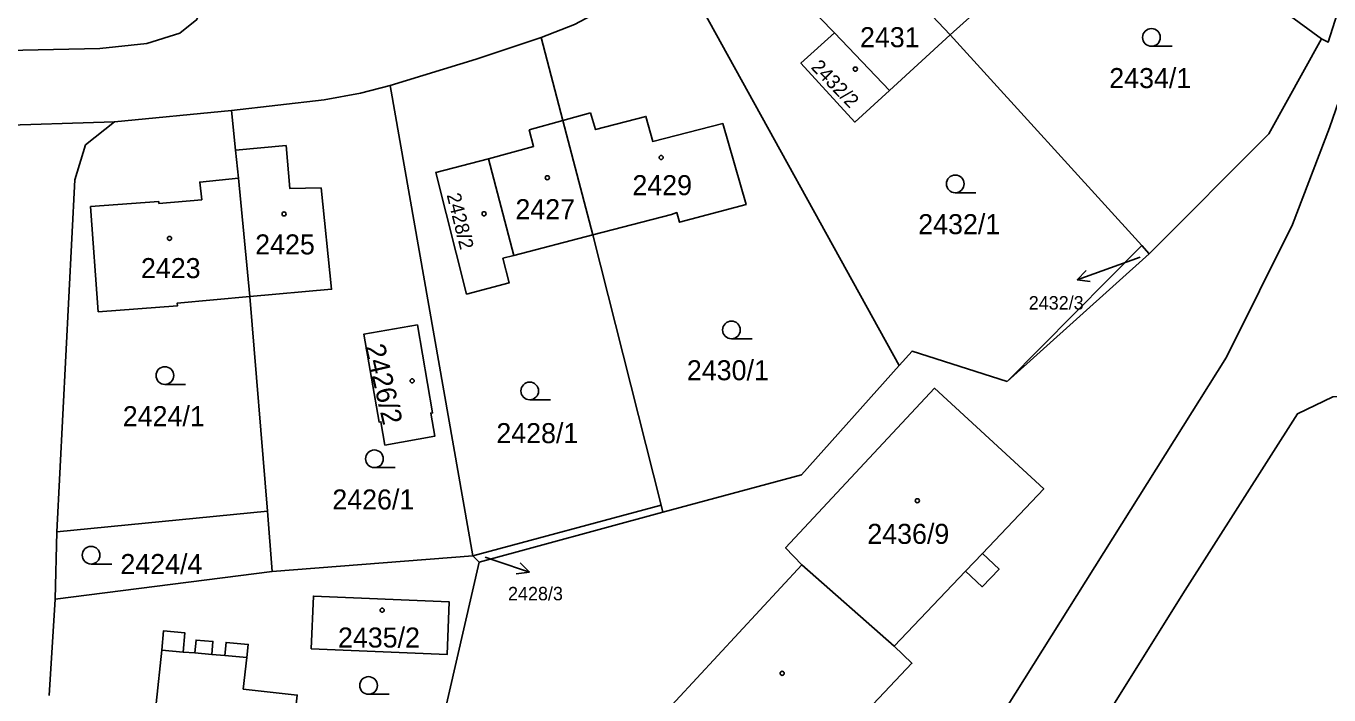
# Model space of a CAD drawing. Extents: x -869103 to -863415, y -1015889 to -1012477.
# Drawn here: x -865985.1 to -865874.6, y -1015005.7 to -1014949 of the extents above; entities that cross this region are included whole.
import ezdxf

# ---------------------------------------------------------------- set-up
doc = ezdxf.new("R2010")
doc.units = 0
for name, color, linetype in [('Hranice parcel', 7, 'Continuous'), ('Parcelní čísla', 7, 'Continuous'), ('Pop  PČ popisy', 7, 'Continuous'), ('Vnitřní kresba', 7, 'Continuous'), ('Značky budov', 7, 'Continuous'), ('Značky kultur', 7, 'Continuous')]:
    doc.layers.add(name, color=color, linetype=linetype)

msp = doc.modelspace()

# ---------------------------------------------------------------- linework, layer by layer
at = {"layer": 'Hranice parcel'}
for p, q in [((-865906.68, -1014949.7), (-865913.62, -1014942.37)), ((-865911.01, -1014977.78), (-865930.15, -1014943.08)), ((-865901.6, -1014945.08), (-865906.68, -1014949.7)), ((-865917.74, -1014948.26), (-865916.51, -1014949.55)), ((-865939.54, -1014956.98), (-865941.37, -1014949.93)), ((-865911.85, -1014954.44), (-865916.51, -1014949.55)), ((-865911.85, -1014954.44), (-865906.68, -1014949.7)), ((-865906.68, -1014949.7), (-865890.44, -1014967.6)), ((-865947.18, -1014993.94), (-865954.19, -1014954.02)), ((-865977.55, -1014957.1), (-865967.64, -1014956.13)), ((-865967.29, -1014959.49), (-865967.64, -1014956.13)), ((-865937.19, -1014956.34), (-865939.54, -1014956.98)), ((-865939.54, -1014956.98), (-865942.41, -1014957.77)), ((-865937.01, -1014966.69), (-865939.54, -1014956.98)), ((-865963, -1014959.11), (-865967.29, -1014959.49)), ((-865967.05, -1014961.87), (-865967.29, -1014959.49)), ((-865943.7, -1014968.43), (-865945.84, -1014960.23)), ((-865982.45, -1014991.89), (-865980.92, -1014962.02)), ((-865966.09, -1014971.93), (-865967.05, -1014961.87)), ((-865937.01, -1014966.69), (-865930.32, -1014964.95)), ((-865943.7, -1014968.43), (-865937.01, -1014966.69)), ((-865931.2, -1014989.64), (-865937.01, -1014966.69)), ((-865901.87, -1014979.13), (-865890.44, -1014967.6)), ((-865890.44, -1014967.6), (-865889.82, -1014968.29)), ((-865901.87, -1014979.13), (-865889.82, -1014968.29)), ((-865964.58, -1014990.14), (-865966.09, -1014971.93)), ((-865947.18, -1014993.94), (-865931.2, -1014989.64)), ((-865931.05, -1014990.22), (-865931.2, -1014989.64)), ((-865964.58, -1014990.14), (-865982.45, -1014991.89)), ((-865964.18, -1014995.27), (-865964.58, -1014990.14)), ((-865946.65, -1014994.48), (-865931.05, -1014990.22)), ((-865982.45, -1014991.89), (-865982.6, -1014997.62)), ((-865964.18, -1014995.27), (-865947.18, -1014993.94)), ((-865947.18, -1014993.94), (-865946.65, -1014994.48)), ((-865982.6, -1014997.62), (-865964.18, -1014995.27)), ((-865951.5, -1015015.65), (-865946.65, -1014994.48)), ((-865911.43, -1015001.6), (-865919.26, -1014994.71)), ((-865983.1, -1015005.8), (-865982.6, -1014997.62))]:
    msp.add_line(p, q, dxfattribs=at)
for points in [[(-865910.03, -1015019.74), (-865883.26, -1014977.06), (-865877.67, -1014965.8), (-865874.51, -1014957.6), (-865869.78, -1014943.82), (-865868.41, -1014937.89), (-865867.05, -1014924.5), (-865866.9, -1014916.02), (-865867.84, -1014900.13), (-865869.01, -1014893.91), (-865870.96, -1014884.88), (-865873.39, -1014876.51), (-865875.77, -1014869.87), (-865877.14, -1014866.5), (-865879.9, -1014861.42), (-865883.88, -1014854.85), (-865897.57, -1014835.31)], [(-865875.2, -1014950.06), (-865874.63, -1014950.32), (-865872.33, -1014943.01), (-865871.32, -1014938.75), (-865870.57, -1014934.44), (-865869.99, -1014930.13), (-865869.62, -1014925.8)], [(-865875.2, -1014950.06), (-865886.13, -1014942), (-865896.46, -1014934.8)], [(-865941.37, -1014949.93), (-865938.55, -1014948.84), (-865935.72, -1014947.32), (-865933.1, -1014945.62), (-865930.15, -1014943.08)], [(-865970.07, -1014946.72), (-865970.58, -1014948.4), (-865972.03, -1014949.58)], [(-865972.03, -1014949.58), (-865974.81, -1014950.44), (-865978.81, -1014950.87), (-865993.23, -1014951.18)], [(-865954.19, -1014954.02), (-865946.9, -1014951.77), (-865941.37, -1014949.93)], [(-865916.51, -1014949.55), (-865919.35, -1014952.12), (-865914.77, -1014957.12), (-865911.85, -1014954.44)], [(-865889.82, -1014968.29), (-865879.68, -1014958.11), (-865875.2, -1014950.06)], [(-865967.64, -1014956.13), (-865959.79, -1014955.22), (-865956.7, -1014954.65), (-865954.19, -1014954.02)], [(-865930.32, -1014964.95), (-865929.88, -1014964.8), (-865929.66, -1014965.62), (-865924, -1014964.1), (-865925.98, -1014957.24), (-865931.92, -1014958.76), (-865932.49, -1014956.64), (-865936.77, -1014957.75), (-865937.19, -1014956.34)], [(-865988.4, -1014957.43), (-865988.25, -1014957.43), (-865977.55, -1014957.1)], [(-865980.92, -1014962.02), (-865980.03, -1014959.06), (-865977.55, -1014957.1)], [(-865942.41, -1014957.77), (-865942.02, -1014959.19), (-865945.84, -1014960.23)], [(-865960.04, -1014962.71), (-865962.69, -1014962.76), (-865963, -1014959.11)], [(-865945.84, -1014960.23), (-865950.32, -1014961.4), (-865947.71, -1014971.71), (-865944.08, -1014970.76), (-865944.62, -1014968.67), (-865943.7, -1014968.43)], [(-865967.05, -1014961.87), (-865970.33, -1014962.21), (-865970.17, -1014963.71), (-865973.79, -1014964.04)], [(-865966.09, -1014971.93), (-865959.15, -1014971.31), (-865960.04, -1014962.71)], [(-865973.79, -1014964.04), (-865973.81, -1014963.86), (-865979.59, -1014964.28)], [(-865979.59, -1014964.28), (-865978.94, -1014973.21), (-865972.23, -1014972.72), (-865972.24, -1014972.48), (-865966.09, -1014971.93)], [(-865951.88, -1014974.33), (-865950.59, -1014981.8), (-865950.74, -1014981.82), (-865950.4, -1014983.79), (-865954.63, -1014984.53), (-865954.97, -1014982.55), (-865955.12, -1014982.58), (-865956.41, -1014975.11), (-865951.88, -1014974.33)], [(-865911.01, -1014977.78), (-865909.92, -1014976.56), (-865901.87, -1014979.13)], [(-865931.05, -1014990.22), (-865919.29, -1014987.07), (-865911.01, -1014977.78)], [(-865911.43, -1015001.6), (-865905.38, -1014995.23), (-865903.99, -1014996.56), (-865902.54, -1014995.08), (-865903.96, -1014993.73), (-865898.76, -1014988.26), (-865908.02, -1014979.71), (-865920.65, -1014993.26), (-865919.26, -1014994.71)], [(-865971.72, -1015117.97), (-865973.57, -1015115.7), (-865974.62, -1015112.95), (-865975.08, -1015111.02), (-865975.11, -1015108.29), (-865974.27, -1015104.76), (-865971.5, -1015100.08), (-865970.06, -1015098.58), (-865965.89, -1015095.31), (-865946.24, -1015076.98), (-865941.35, -1015071.9), (-865936.6, -1015070.25), (-865921.55, -1015052.93), (-865914.85, -1015043.74), (-865904.8, -1015029.92), (-865904.6, -1015025.44), (-865886.97, -1014997.17), (-865877.25, -1014981.89), (-865874.24, -1014980.43), (-865871.15, -1014980.27), (-865869.69, -1014980.61), (-865868.24, -1014981.25)], [(-865919.26, -1014994.71), (-865931.73, -1015008.16), (-865930.23, -1015009.55)], [(-865960.88, -1015001.82), (-865949.36, -1015002.32), (-865949.17, -1014997.84), (-865960.69, -1014997.35), (-865960.88, -1015001.82)], [(-865973.55, -1015001.94), (-865973.41, -1015000.31), (-865971.59, -1015000.48), (-865971.73, -1015002.1), (-865970.74, -1015002.18), (-865970.64, -1015001.08), (-865969.22, -1015001.2), (-865969.31, -1015002.3), (-865968.2, -1015002.4), (-865968.1, -1015001.29), (-865966.22, -1015001.46), (-865966.35, -1015002.56), (-865966.65, -1015005.24), (-865962.06, -1015005.76), (-865963, -1015014.01)], [(-865972.55, -1015013.08), (-865971.82, -1015006.72), (-865974.02, -1015006.47), (-865973.55, -1015001.94)], [(-865922.55, -1015016.38), (-865916.53, -1015010.02), (-865915.15, -1015011.32), (-865913.71, -1015009.83), (-865915.1, -1015008.51), (-865909.94, -1015003.05), (-865911.43, -1015001.6)]]:
    msp.add_lwpolyline(points, dxfattribs=at)
at = {"layer": 'Pop  PČ popisy'}
for p, q in [((-865890.59, -1014968.58), (-865893.1, -1014969.49)), ((-865893.1, -1014969.49), (-865895.92, -1014970.52)), ((-865895.92, -1014970.52), (-865895.15, -1014969.7)), ((-865895.92, -1014970.52), (-865894.81, -1014970.64)), ((-865946.14, -1014994.04), (-865945.22, -1014994.35)), ((-865945.22, -1014994.35), (-865942.38, -1014995.33)), ((-865942.38, -1014995.33), (-865943.49, -1014995.47)), ((-865942.38, -1014995.33), (-865943.17, -1014994.53))]:
    msp.add_line(p, q, dxfattribs=at)
at = {"layer": 'Vnitřní kresba'}
for p, q in [((-865905.38, -1014995.23), (-865903.96, -1014993.73)), ((-865973.55, -1015001.94), (-865971.73, -1015002.1)), ((-865969.31, -1015002.3), (-865970.74, -1015002.18)), ((-865968.2, -1015002.4), (-865966.35, -1015002.56))]:
    msp.add_line(p, q, dxfattribs=at)
at = {"layer": 'Značky budov'}
for centre in [(-865914.74, -1014952.62), (-865931.2, -1014960.12), (-865940.86, -1014961.84), (-865963.18, -1014964.91), (-865946.22, -1014964.9), (-865972.9, -1014966.99), (-865952.32, -1014979.08), (-865909.48, -1014989.26), (-865954.86, -1014998.55), (-865920.94, -1015003.91)]:
    msp.add_circle(centre, 0.175, dxfattribs=at)
at = {"layer": 'Značky kultur'}
for p, q in [((-865889.62, -1014950.68), (-865887.87, -1014950.68)), ((-865906.26, -1014963.11), (-865904.51, -1014963.11)), ((-865925.24, -1014975.51), (-865923.49, -1014975.51)), ((-865973.29, -1014979.38), (-865971.54, -1014979.38)), ((-865942.35, -1014980.69), (-865940.6, -1014980.69)), ((-865955.52, -1014986.45), (-865953.77, -1014986.45)), ((-865979.55, -1014994.63), (-865977.8, -1014994.63)), ((-865956.02, -1015005.69), (-865954.27, -1015005.69))]:
    msp.add_line(p, q, dxfattribs=at)
for centre in [(-865889.62, -1014949.93), (-865906.26, -1014962.36), (-865925.24, -1014974.76), (-865973.29, -1014978.63), (-865942.35, -1014979.94), (-865955.52, -1014985.7), (-865979.55, -1014993.88), (-865956.02, -1015004.94)]:
    msp.add_circle(centre, 0.75, dxfattribs=at)

# ---------------------------------------------------------------- texts
at = {"layer": 'Parcelní čísla'}
for s, height, p in [('2431', 1.7, (-865914.34, -1014950.76)), ('2434/1', 1.7, (-865893.2, -1014954.23)), ('2429', 1.7, (-865933.64, -1014963.32)), ('2427', 1.7, (-865943.56, -1014965.36)), ('2432/1', 1.7, (-865909.4, -1014966.63)), ('2425', 1.7, (-865965.63, -1014968.35)), ('2423', 1.7, (-865975.32, -1014970.36)), ('2432/3', 1.139, (-865900.03, -1014973.03)), ('2430/1', 1.7, (-865929.02, -1014979.03)), ('2424/1', 1.7, (-865976.86, -1014982.93)), ('2428/1', 1.7, (-865945.18, -1014984.37)), ('2426/1', 1.7, (-865959.09, -1014990)), ('2436/9', 1.7, (-865913.72, -1014992.92)), ('2424/4', 1.7, (-865977.06, -1014995.48)), ('2428/3', 1.139, (-865944.19, -1014997.71)), ('2435/2', 1.7, (-865958.61, -1015001.72))]:
    msp.add_text(s, height=height, dxfattribs=at).set_placement(p)
for s, height, rotation, p in [('2432/2', 1.19, 314, (-865918.56, -1014952.51)), ('2428/2', 1.19, 284, (-865949.4, -1014963.3)), ('2426/2', 1.7, 283, (-865956.33, -1014976.15))]:
    msp.add_text(s, height=height, rotation=rotation, dxfattribs=at).set_placement(p)

doc.saveas('drawing.dxf')
